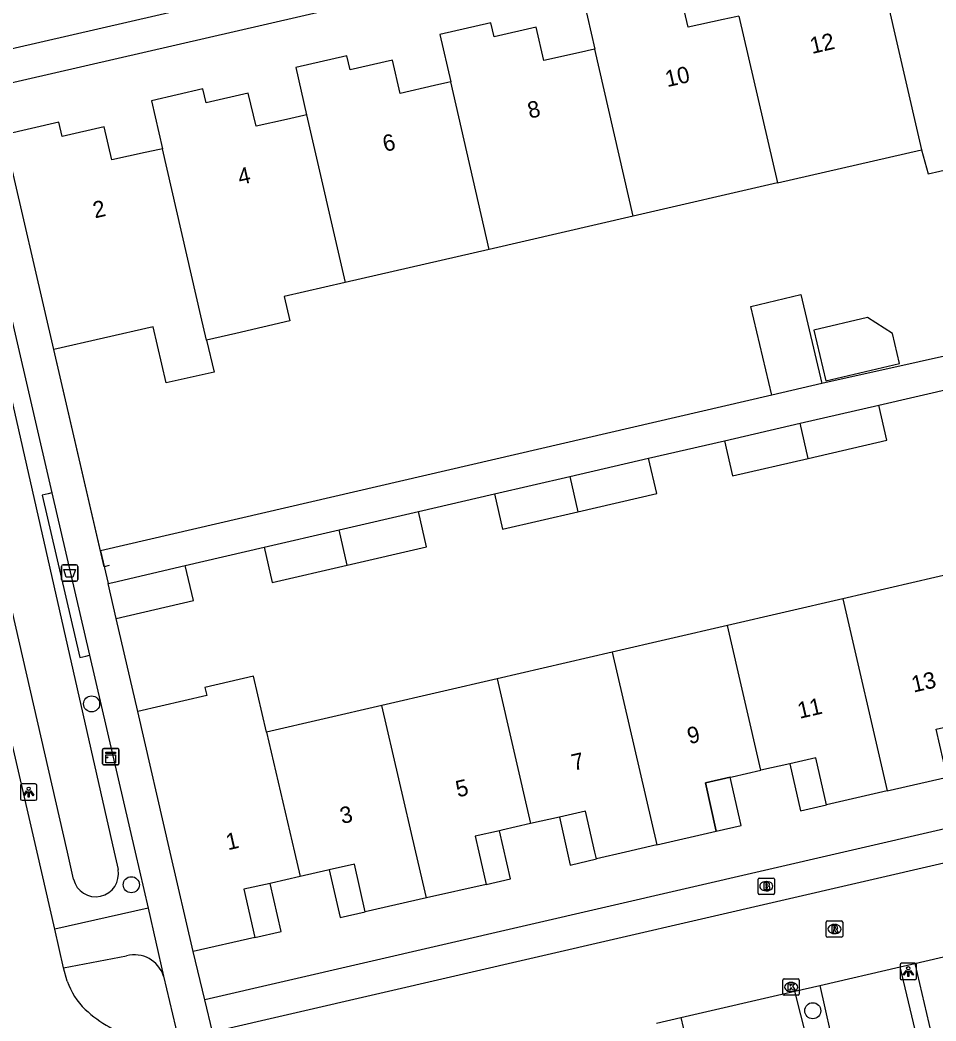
# Model space of a CAD drawing. Extents: x 156414 to 157775, y 382335 to 383765.
# Drawn here: x 156709.6 to 156765.3, y 382739.7 to 382800.7 of the extents above; entities that cross this region are included whole.
import ezdxf

# ---------------------------------------------------------------- set-up
doc = ezdxf.new("R2010")
doc.units = 0
for name, color, linetype in [('IMGEO_Afvalbak', 7, 'Continuous'), ('IMGEO_Boom', 7, 'Continuous'), ('IMGEO_Brandkraan', 7, 'Continuous'), ('IMGEO_Greppel_droge_sloot', 7, 'Continuous'), ('IMGEO_Haag', 7, 'Continuous'), ('IMGEO_Kast', 7, 'Continuous'), ('IMGEO_Kolk', 7, 'Continuous'), ('IMGEO_Lichtpunt', 7, 'Continuous'), ('IMGEO_Muur', 7, 'Continuous'), ('IMGEO_Pand', 7, 'Continuous'), ('IMGEO_Pand_nummerreeks', 7, 'Continuous'), ('IMGEO_Pand_overbouw', 7, 'Continuous'), ('IMGEO_Rijbaan_lokaal_gesloten', 7, 'Continuous'), ('IMGEO_Rioolput', 7, 'Continuous'), ('IMGEO_Voetpad_open', 7, 'Continuous')]:
    doc.layers.add(name, color=color, linetype=linetype)

msp = doc.modelspace()

# ---------------------------------------------------------------- linework, layer by layer
at = {"layer": 'IMGEO_Afvalbak'}
for p, q in [((156712.075, 382766.6), (156712.075, 382767.4)), ((156712.075, 382767.4), (156712.075, 382766.6)), ((156712.175, 382767.5), (156712.965, 382767.5)), ((156712.965, 382767.5), (156712.175, 382767.5)), ((156713.065, 382767.4), (156713.065, 382766.6)), ((156713.065, 382766.6), (156713.065, 382767.4)), ((156712.965, 382766.5), (156712.175, 382766.5)), ((156712.175, 382766.5), (156712.965, 382766.5))]:
    msp.add_line(p, q, dxfattribs=at)
msp.add_lwpolyline([(156712.218, 382767.214), (156712.922, 382767.214), (156712.773, 382766.744), (156712.367, 382766.744), (156712.218, 382767.214)], dxfattribs=at)
for centre, start, end in [((156712.175, 382767.4), 90, 180), ((156712.175, 382767.4), 90, 180), ((156712.965, 382767.4), 0, 90), ((156712.965, 382767.4), 360, 90), ((156712.175, 382766.6), 180, 270), ((156712.175, 382766.6), 180, 270), ((156712.965, 382766.6), 270, 0), ((156712.965, 382766.6), 270, 0)]:
    msp.add_arc(centre, 0.1, start, end, dxfattribs=at)
at = {"layer": 'IMGEO_Boom'}
for centre in [(156713.907, 382759.028), (156716.322, 382748.021), (156757.788, 382740.35)]:
    msp.add_circle(centre, 0.489, dxfattribs=at)
at = {"layer": 'IMGEO_Brandkraan'}
for p, q in [((156754.46, 382747.503), (156754.46, 382748.355)), ((156754.535, 382748.429), (156755.387, 382748.429)), ((156755.461, 382748.355), (156755.461, 382747.503)), ((156754.948, 382748.209), (156754.973, 382748.209)), ((156755.387, 382747.429), (156754.535, 382747.429)), ((156754.971, 382747.649), (156754.946, 382747.649))]:
    msp.add_line(p, q, dxfattribs=at)
for points in [[(156754.46, 382747.503), (156754.46, 382748.355)], [(156754.535, 382748.429), (156755.387, 382748.429)], [(156755.461, 382748.355), (156755.461, 382747.503)], [(156754.808, 382748.129), (156754.808, 382747.729), (156755.021, 382747.729)], [(156755.039, 382748.129), (156754.808, 382748.129)], [(156754.987, 382748.048), (156754.933, 382748.048), (156754.933, 382747.972)], [(156754.933, 382747.972), (156754.986, 382747.972)], [(156754.995, 382747.896), (156754.933, 382747.896), (156754.933, 382747.815)], [(156754.933, 382747.815), (156754.995, 382747.815)], [(156755.387, 382747.429), (156754.535, 382747.429)]]:
    msp.add_lwpolyline(points, dxfattribs=at)
for centre, radius, start, end in [((156754.537, 382748.353), 0.0765, 91.55205, 178.44795), ((156754.537, 382748.353), 0.0765, 91.55205, 178.44795), ((156755.385, 382748.353), 0.0765, 1.55205, 88.44795), ((156755.385, 382748.353), 0.0765, 1.55205, 88.44795), ((156754.988, 382748.01), 0.0379, 267.82845, 90.93552), ((156754.996, 382747.855), 0.0404, 269.87594, 90.50774), ((156755.027, 382747.98), 0.251, 268.66757, 293.53466), ((156755.043, 382747.984), 0.145, 59.4692, 91.53667), ((156755.068, 382748.031), 0.0922, 285.51372, 58.15012), ((156755.073, 382747.839), 0.105, 301.31148, 78.98903), ((156754.537, 382747.505), 0.0765, 181.55205, 268.44795), ((156754.537, 382747.505), 0.0765, 181.55205, 268.44795), ((156755.385, 382747.505), 0.0765, 271.55205, 358.44795), ((156755.385, 382747.505), 0.0765, 271.55205, 358.44795)]:
    msp.add_arc(centre, radius, start, end, dxfattribs=at)
for centre, major_axis, ratio, start_param, end_param in [((156754.947, 382747.929), (-0.387, 0.002), 0.722429, 4.712389, 7.853982), ((156754.972, 382747.929), (-0.39, 0.002), 0.717154, 1.570796, 4.712389)]:
    msp.add_ellipse(centre, major_axis=major_axis, ratio=ratio, start_param=start_param, end_param=end_param, dxfattribs=at)
at = {"layer": 'IMGEO_Greppel_droge_sloot'}
for points in [[(156706.6, 382788.257), (156715.273, 382750), (156715.513, 382748.943)], [(156712.807, 382748.354), (156712.43, 382750), (156703.82, 382787.544)]]:
    msp.add_lwpolyline(points, dxfattribs=at)
msp.add_arc((156714.154, 382748.675), 1.385, 193.41057, 11.14886, dxfattribs=at)
at = {"layer": 'IMGEO_Haag'}
msp.add_lwpolyline([(156711.484, 382771.868), (156711.27, 382771.818), (156710.899, 382771.732), (156713.189, 382761.858), (156713.545, 382761.94), (156713.773, 382761.993)], dxfattribs=at)
at = {"layer": 'IMGEO_Kast'}
for p, q in [((156714.572, 382755.384), (156714.572, 382756.225)), ((156714.572, 382756.225), (156714.572, 382755.384)), ((156714.647, 382756.309), (156715.488, 382756.309)), ((156715.488, 382756.309), (156714.647, 382756.309)), ((156715.572, 382756.234), (156715.572, 382755.393)), ((156715.572, 382755.393), (156715.572, 382756.234)), ((156715.497, 382755.309), (156714.656, 382755.309)), ((156714.656, 382755.309), (156715.497, 382755.309))]:
    msp.add_line(p, q, dxfattribs=at)
for points in [[(156714.767, 382756.099), (156715.367, 382756.099), (156715.367, 382756.014), (156714.767, 382756.014), (156714.767, 382756.099)], [(156714.767, 382755.924), (156715.367, 382755.924), (156715.367, 382755.435), (156714.767, 382755.435), (156714.767, 382755.924)]]:
    msp.add_lwpolyline(points, dxfattribs=at)
msp.add_circle((156714.851, 382755.773), 0.0377, dxfattribs=at)
for centre, start, end in [((156714.65, 382756.231), 92.4484, 184.28452), ((156714.65, 382756.231), 92.4484, 184.28452), ((156715.494, 382756.231), 2.4484, 94.28452), ((156715.494, 382756.231), 2.4484, 94.28452), ((156714.65, 382755.387), 182.4484, 274.28452), ((156714.65, 382755.387), 182.4484, 274.28452), ((156715.494, 382755.387), 272.4484, 4.28452), ((156715.494, 382755.387), 272.4484, 4.28452)]:
    msp.add_arc(centre, 0.0779, start, end, dxfattribs=at)
at = {"layer": 'IMGEO_Kolk'}
for p, q in [((156755.97, 382741.366), (156755.97, 382742.218)), ((156756.045, 382742.292), (156756.897, 382742.292)), ((156756.971, 382742.218), (156756.971, 382741.366)), ((156756.458, 382742.072), (156756.483, 382742.072)), ((156756.897, 382741.292), (156756.045, 382741.292)), ((156756.481, 382741.512), (156756.456, 382741.512))]:
    msp.add_line(p, q, dxfattribs=at)
for points in [[(156755.97, 382741.366), (156755.97, 382742.218)], [(156756.045, 382742.292), (156756.897, 382742.292)], [(156756.971, 382742.218), (156756.971, 382741.366)], [(156756.291, 382741.992), (156756.414, 382741.992), (156756.414, 382741.841), (156756.544, 382741.992), (156756.708, 382741.992), (156756.562, 382741.841), (156756.715, 382741.592), (156756.563, 382741.592), (156756.478, 382741.756), (156756.414, 382741.689), (156756.414, 382741.592), (156756.291, 382741.592), (156756.291, 382741.992)], [(156756.897, 382741.292), (156756.045, 382741.292)]]:
    msp.add_lwpolyline(points, dxfattribs=at)
for centre, start, end in [((156756.047, 382742.216), 91.55205, 178.44795), ((156756.047, 382742.216), 91.55205, 178.44795), ((156756.895, 382742.216), 1.55205, 88.44795), ((156756.895, 382742.216), 1.55205, 88.44795), ((156756.047, 382741.368), 181.55205, 268.44795), ((156756.047, 382741.368), 181.55205, 268.44795), ((156756.895, 382741.368), 271.55205, 358.44795), ((156756.895, 382741.368), 271.55205, 358.44795)]:
    msp.add_arc(centre, 0.0765, start, end, dxfattribs=at)
for centre, major_axis, ratio, start_param, end_param in [((156756.457, 382741.792), (-0.387, 0.002), 0.722429, 4.712389, 7.853982), ((156756.482, 382741.792), (-0.39, 0.002), 0.717154, 1.570796, 4.712389)]:
    msp.add_ellipse(centre, major_axis=major_axis, ratio=ratio, start_param=start_param, end_param=end_param, dxfattribs=at)
at = {"layer": 'IMGEO_Lichtpunt'}
for p, q in [((156709.579, 382754.064), (156709.579, 382753.257)), ((156709.579, 382754.064), (156709.579, 382753.257)), ((156710.481, 382754.159), (156709.673, 382754.159)), ((156710.481, 382754.159), (156709.673, 382754.159)), ((156710.575, 382753.257), (156710.575, 382754.064)), ((156710.575, 382753.257), (156710.575, 382754.064)), ((156709.673, 382753.163), (156710.481, 382753.163)), ((156709.673, 382753.163), (156710.481, 382753.163)), ((156763.103, 382743.142), (156763.103, 382742.335)), ((156763.103, 382743.142), (156763.103, 382742.335)), ((156764.005, 382743.237), (156763.197, 382743.237)), ((156764.005, 382743.237), (156763.197, 382743.237)), ((156764.099, 382742.335), (156764.099, 382743.142)), ((156764.099, 382742.335), (156764.099, 382743.142)), ((156763.197, 382742.241), (156764.005, 382742.241)), ((156763.197, 382742.241), (156764.005, 382742.241))]:
    msp.add_line(p, q, dxfattribs=at)
for points in [[(156709.953, 382753.728), (156709.992, 382753.7), (156709.804, 382753.438), (156709.766, 382753.465), (156709.953, 382753.728)], [(156710.055, 382753.68), (156710.102, 382753.68), (156710.102, 382753.358), (156710.055, 382753.358), (156710.055, 382753.68)], [(156710.165, 382753.7), (156710.203, 382753.727), (156710.39, 382753.465), (156710.351, 382753.437), (156710.165, 382753.7)], [(156763.477, 382742.806), (156763.516, 382742.778), (156763.328, 382742.516), (156763.29, 382742.543), (156763.477, 382742.806)], [(156763.579, 382742.758), (156763.626, 382742.758), (156763.626, 382742.436), (156763.579, 382742.436), (156763.579, 382742.758)], [(156763.689, 382742.778), (156763.727, 382742.805), (156763.914, 382742.543), (156763.875, 382742.515), (156763.689, 382742.778)]]:
    msp.add_lwpolyline(points, dxfattribs=at)
for centre in [(156710.078, 382753.862), (156763.602, 382742.94)]:
    msp.add_circle(centre, 0.0994, dxfattribs=at)
for centre, start, end in [((156709.673, 382754.064), 90, 180), ((156709.673, 382754.064), 90, 180), ((156710.481, 382754.064), 0, 90), ((156710.481, 382754.064), 0, 90), ((156709.673, 382753.257), 180, 270), ((156709.673, 382753.257), 180, 270), ((156710.481, 382753.257), 270, 0), ((156710.481, 382753.257), 270, 360), ((156763.197, 382743.142), 90, 180), ((156763.197, 382743.142), 90, 180), ((156764.005, 382743.142), 0, 90), ((156764.005, 382743.142), 0, 90), ((156763.197, 382742.335), 180, 270), ((156763.197, 382742.335), 180, 270), ((156764.005, 382742.335), 270, 0), ((156764.005, 382742.335), 270, 360)]:
    msp.add_arc(centre, 0.0946, start, end, dxfattribs=at)
at = {"layer": 'IMGEO_Muur'}
for points in [[(156714.968, 382767.446), (156714.676, 382767.379), (156711.612, 382780.598)], [(156716.721, 382758.574), (156715.402, 382764.232)]]:
    msp.add_lwpolyline(points, dxfattribs=at)
at = {"layer": 'IMGEO_Pand'}
for points in [[(156762.07, 382802.905), (156764.402, 382792.758)], [(156753.294, 382800.894), (156753.109, 382800.853), (156752.332, 382800.682), (156750.209, 382800.213), (156749.747, 382802.241), (156747.173, 382801.655), (156746.977, 382802.513), (156743.854, 382801.802), (156744.524, 382798.891)], [(156753.294, 382800.894), (156755.634, 382790.738)], [(156744.524, 382798.891), (156744.333, 382798.848), (156743.71, 382798.709), (156741.434, 382798.202), (156740.968, 382800.229), (156738.395, 382799.638), (156738.198, 382800.496), (156735.098, 382799.784), (156735.762, 382796.888)], [(156746.866, 382788.718), (156744.524, 382798.891)], [(156735.762, 382796.888), (156735.575, 382796.846), (156734.774, 382796.666), (156732.677, 382796.194), (156732.207, 382798.221), (156729.635, 382797.624), (156729.436, 382798.481), (156726.333, 382797.761), (156726.991, 382794.889)], [(156726.991, 382794.889), (156726.813, 382794.848), (156725.771, 382794.61), (156723.917, 382794.187), (156723.441, 382796.212), (156720.871, 382795.607), (156720.67, 382796.464), (156717.559, 382795.733), (156718.228, 382792.821)], [(156738.098, 382786.698), (156735.762, 382796.888)], [(156726.991, 382794.889), (156729.33, 382784.678)], [(156764.402, 382792.758), (156764.802, 382791.291), (156769.78, 382792.438), (156769.439, 382793.919), (156773.17, 382794.779)], [(156718.228, 382792.821), (156718.043, 382792.78), (156717.172, 382792.587), (156715.143, 382792.137), (156714.679, 382794.165), (156712.105, 382793.576), (156711.909, 382794.434), (156708.578, 382793.666)], [(156711.612, 382780.598), (156708.578, 382793.666)], [(156720.905, 382781.177), (156720.561, 382782.658), (156718.228, 382792.821)], [(156755.634, 382790.738), (156764.402, 382792.758)], [(156755.634, 382790.738), (156746.866, 382788.718)], [(156746.866, 382788.718), (156738.098, 382786.698)], [(156738.098, 382786.698), (156729.33, 382784.678)], [(156729.33, 382784.678), (156725.618, 382783.823), (156725.959, 382782.342), (156722.675, 382781.585), (156720.905, 382781.177)], [(156755.297, 382777.813), (156754.022, 382783.223), (156757.067, 382783.957), (156758.348, 382778.532)], [(156757.859, 382781.779), (156758.589, 382778.685), (156763.07, 382779.741), (156762.638, 382781.572), (156761.13, 382782.549), (156757.859, 382781.779)], [(156720.905, 382781.177), (156721.357, 382779.23), (156718.446, 382778.569), (156717.658, 382781.989), (156711.612, 382780.598)], [(156758.348, 382778.532), (156755.297, 382777.813)], [(156757.023, 382776.113), (156761.808, 382777.22)], [(156757.519, 382773.97), (156762.304, 382775.077), (156761.808, 382777.22)], [(156752.419, 382775.048), (156757.023, 382776.113)], [(156757.519, 382773.97), (156757.023, 382776.113)], [(156752.419, 382775.048), (156752.915, 382772.905), (156757.519, 382773.97)], [(156742.998, 382772.868), (156747.802, 382773.98)], [(156743.493, 382770.728), (156748.297, 382771.84), (156747.802, 382773.98)], [(156738.423, 382771.81), (156742.998, 382772.868)], [(156742.998, 382772.868), (156743.493, 382770.728)], [(156738.423, 382771.81), (156738.918, 382769.67), (156743.493, 382770.728)], [(156728.963, 382769.621), (156733.796, 382770.739)], [(156729.462, 382767.477), (156734.292, 382768.594), (156733.796, 382770.739)], [(156724.398, 382768.565), (156728.963, 382769.621)], [(156729.462, 382767.477), (156728.963, 382769.621)], [(156724.398, 382768.565), (156724.894, 382766.42), (156729.462, 382767.477)], [(156714.914, 382766.356), (156715.207, 382766.425), (156719.606, 382767.456)], [(156715.402, 382764.232), (156720.098, 382765.315), (156719.606, 382767.456)], [(156766.618, 382767.051), (156759.61, 382765.428)], [(156715.402, 382764.232), (156714.914, 382766.356)], [(156759.61, 382765.428), (156752.593, 382763.802)], [(156759.61, 382765.428), (156762.316, 382753.727)], [(156752.593, 382763.802), (156745.585, 382762.179)], [(156754.636, 382754.984), (156752.593, 382763.802)], [(156745.585, 382762.179), (156738.582, 382760.557)], [(156745.585, 382762.179), (156748.299, 382750.443)], [(156724.554, 382757.308), (156723.763, 382760.72), (156720.8, 382760.033), (156720.913, 382759.546), (156716.721, 382758.574)], [(156738.582, 382760.557), (156731.564, 382758.932)], [(156738.582, 382760.557), (156740.621, 382751.739)], [(156731.564, 382758.932), (156724.554, 382757.308)], [(156734.289, 382747.217), (156733.642, 382750), (156731.564, 382758.932)], [(156720.079, 382743.958), (156718.691, 382750), (156716.721, 382758.574)], [(156762.316, 382753.727), (156765.958, 382754.567), (156765.292, 382757.499), (156766.813, 382757.844), (156766.92, 382757.868), (156768.655, 382758.262)], [(156724.554, 382757.308), (156726.246, 382750), (156726.59, 382748.515)], [(156762.316, 382753.727), (156758.622, 382752.874), (156757.972, 382755.741), (156756.389, 382755.382), (156754.636, 382754.984)], [(156748.299, 382750.443), (156751.919, 382751.283), (156751.253, 382754.216), (156752.766, 382754.559), (156752.884, 382754.586), (156754.636, 382754.984)], [(156748.299, 382750.443), (156746.392, 382750), (156744.626, 382749.59), (156744.533, 382750), (156743.967, 382752.498), (156742.374, 382752.136), (156740.621, 382751.739)], [(156740.621, 382751.739), (156738.879, 382751.343), (156738.733, 382751.31), (156737.248, 382750.973), (156737.468, 382750), (156737.914, 382748.04), (156734.289, 382747.217)], [(156734.289, 382747.217), (156730.554, 382746.369), (156729.897, 382749.266), (156728.371, 382748.92), (156728.271, 382748.897), (156726.59, 382748.515)], [(156726.59, 382748.515), (156724.857, 382748.122), (156724.78, 382748.104), (156723.178, 382747.741), (156723.844, 382744.809), (156720.079, 382743.958)]]:
    msp.add_lwpolyline(points, dxfattribs=at)
at = {"layer": 'IMGEO_Pand_overbouw'}
for points in [[(156758.622, 382752.874), (156757.972, 382755.741), (156756.389, 382755.382), (156757.041, 382752.509)], [(156751.919, 382751.283), (156753.431, 382751.634), (156752.766, 382754.559), (156751.253, 382754.216)], [(156743.967, 382752.498), (156742.374, 382752.136), (156743.036, 382749.221), (156744.626, 382749.59), (156744.533, 382750)], [(156739.4, 382748.377), (156738.733, 382751.31), (156737.248, 382750.973), (156737.468, 382750), (156737.914, 382748.04)], [(156730.554, 382746.369), (156729.897, 382749.266), (156728.371, 382748.92), (156729.028, 382746.023)], [(156725.445, 382745.171), (156724.78, 382748.104), (156723.178, 382747.741), (156723.844, 382744.809)]]:
    msp.add_lwpolyline(points, close=True, dxfattribs=at)
at = {"layer": 'IMGEO_Rijbaan_lokaal_gesloten'}
for points in [[(156926.664, 382849.268), (156923.197, 382848.454), (156856.378, 382832.904), (156817.084, 382823.811), (156780.281, 382815.295), (156707.464, 382798.538)], [(156711.667, 382745.32), (156710.587, 382750), (156701.203, 382790.673)], [(156721.265, 382739.07), (156830.11, 382764.227), (156940.449, 382789.73)], [(156712.196, 382742.952), (156711.667, 382745.32)], [(156764.008, 382743.229), (156766.346, 382743.769)], [(156712.42, 382742.154), (156712.196, 382742.952)], [(156758.224, 382741.895), (156763.1, 382743.02)], [(156763.1, 382743.02), (156764.008, 382743.229)], [(156756.708, 382741.545), (156758.224, 382741.895)], [(156749.752, 382739.941), (156756.708, 382741.545)], [(156748.284, 382739.602), (156749.752, 382739.941)]]:
    msp.add_lwpolyline(points, dxfattribs=at)
for centre, radius, start, end in [((156716.548, 382743.573), 4.366, 198.97423, 226.05843), ((156718.499, 382745.721), 7.266, 226.73778, 255.36676)]:
    msp.add_arc(centre, radius, start, end, dxfattribs=at)
at = {"layer": 'IMGEO_Rioolput'}
for p, q in [((156758.609, 382744.898), (156758.609, 382745.75)), ((156758.684, 382745.824), (156759.536, 382745.824)), ((156759.097, 382745.604), (156759.122, 382745.604)), ((156759.61, 382745.75), (156759.61, 382744.898)), ((156759.536, 382744.824), (156758.684, 382744.824)), ((156759.12, 382745.044), (156759.095, 382745.044))]:
    msp.add_line(p, q, dxfattribs=at)
for points in [[(156758.609, 382744.898), (156758.609, 382745.75)], [(156758.684, 382745.824), (156759.536, 382745.824)], [(156759.198, 382745.522), (156758.946, 382745.524), (156758.946, 382745.124)], [(156758.946, 382745.124), (156759.07, 382745.124), (156759.07, 382745.286), (156759.081, 382745.286)], [(156759.124, 382745.443), (156759.07, 382745.443), (156759.07, 382745.362)], [(156759.07, 382745.362), (156759.122, 382745.362)], [(156759.128, 382745.257), (156759.199, 382745.124), (156759.339, 382745.124), (156759.274, 382745.25)], [(156759.61, 382745.75), (156759.61, 382744.898)], [(156759.536, 382744.824), (156758.684, 382744.824)]]:
    msp.add_lwpolyline(points, dxfattribs=at)
for centre, radius, start, end in [((156758.686, 382745.748), 0.0765, 91.55205, 178.44795), ((156758.686, 382745.748), 0.0765, 91.55205, 178.44795), ((156759.08, 382745.233), 0.0533, 26.02933, 88.69889), ((156759.106, 382745.551), 0.19, 274.7715, 282.96867), ((156759.13, 382745.347), 0.0964, 77.00612, 93.18647), ((156759.144, 382745.404), 0.0378, 276.66336, 79.67722), ((156759.197, 382745.412), 0.109, 350.36119, 89.41601), ((156759.195, 382745.412), 0.112, 277.58423, 350.98172), ((156759.179, 382745.197), 0.108, 29.51342, 73.79051), ((156759.534, 382745.748), 0.0765, 1.55205, 88.44795), ((156759.534, 382745.748), 0.0765, 1.55205, 88.44795), ((156758.686, 382744.9), 0.0765, 181.55205, 268.44795), ((156758.686, 382744.9), 0.0765, 181.55205, 268.44795), ((156759.534, 382744.9), 0.0765, 271.55205, 358.44795), ((156759.534, 382744.9), 0.0765, 271.55205, 358.44795)]:
    msp.add_arc(centre, radius, start, end, dxfattribs=at)
for centre, major_axis, ratio, start_param, end_param in [((156759.096, 382745.324), (-0.387, 0.002), 0.722429, 4.712389, 7.853982), ((156759.121, 382745.324), (-0.39, 0.002), 0.717154, 1.570796, 4.712389)]:
    msp.add_ellipse(centre, major_axis=major_axis, ratio=ratio, start_param=start_param, end_param=end_param, dxfattribs=at)
at = {"layer": 'IMGEO_Voetpad_open'}
for points in [[(156707.908, 382796.596), (156778.432, 382812.831)], [(156706.821, 382791.977), (156711.484, 382771.868)], [(156782.042, 382783.801), (156758.348, 382778.532)], [(156714.452, 382768.346), (156711.612, 382780.598)], [(156761.808, 382777.22), (156766.454, 382778.295)], [(156755.297, 382777.813), (156714.452, 382768.346)], [(156747.802, 382773.98), (156752.419, 382775.048)], [(156711.484, 382771.868), (156713.773, 382761.993)], [(156733.796, 382770.739), (156738.423, 382771.81)], [(156719.606, 382767.456), (156724.398, 382768.565)], [(156714.452, 382768.346), (156714.914, 382766.356)], [(156716.721, 382758.574), (156715.402, 382764.232)], [(156713.773, 382761.993), (156716.554, 382750), (156717.343, 382746.598)], [(156791.208, 382757.283), (156759.674, 382750), (156720.792, 382741.02)], [(156717.343, 382746.598), (156711.667, 382745.32)], [(156717.343, 382746.598), (156718.281, 382742.462)], [(156712.196, 382742.952), (156716.031, 382743.686)], [(156720.792, 382741.02), (156720.079, 382743.958)], [(156764.008, 382743.229), (156764.993, 382738.959), (156767.373, 382739.508), (156766.346, 382743.769)], [(156758.224, 382741.895), (156759.172, 382737.618), (156764.127, 382738.76), (156763.1, 382743.02)], [(156718.281, 382742.462), (156719.193, 382738.591)], [(156721.265, 382739.07), (156720.792, 382741.02)], [(156749.752, 382739.941), (156750.745, 382735.675), (156757.767, 382737.294), (156756.708, 382741.545)]]:
    msp.add_lwpolyline(points, dxfattribs=at)
msp.add_arc((156716.517, 382741.9), 1.851, 17.67136, 105.23626, dxfattribs=at)

# ---------------------------------------------------------------- texts
at = {"layer": 'IMGEO_Pand_nummerreeks'}
for s, rotation, p in [('12', 12.9202, (156757.744, 382798.589)), ('10', 12.9202, (156748.933, 382796.567)), ('8', 12.9202, (156740.564, 382794.649)), ('6', 12.9202, (156731.745, 382792.625)), ('4', 12.9202, (156722.928, 382790.603)), ('2', 12.9202, (156714.109, 382788.58)), ('13', 12.96031, (156763.92, 382759.713)), ('11', 12.95768, (156756.987, 382758.117)), ('9', 12.96031, (156750.278, 382756.574)), ('7', 12.95768, (156743.233, 382754.953)), ('5', 12.96031, (156736.187, 382753.332)), ('3', 12.96031, (156729.142, 382751.711)), ('1', 12.96031, (156722.207, 382750.115))]:
    msp.add_text(s, height=1, rotation=rotation, dxfattribs=at).set_placement(p)

doc.saveas('drawing.dxf')
